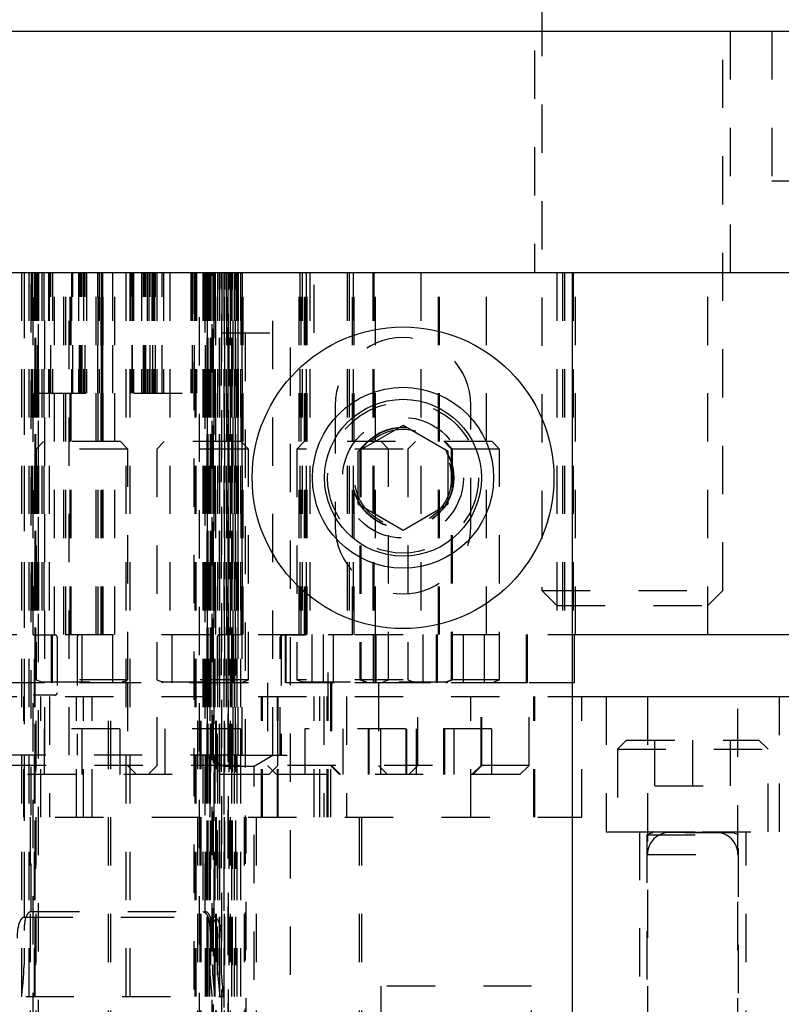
# Model space of a CAD drawing. Header units: inches. Extents: x 1880 to 2363, y -453 to -54.
# Tile 483 of 656: x 1925.81 to 1927.39, y -148.96 to -146.92. Entities that reach past the tile are written whole.
import ezdxf

# ---------------------------------------------------------------- set-up
doc = ezdxf.new("R2010")
doc.units = ezdxf.units.IN
doc.header["$LTSCALE"] = 0.5
doc.header["$MEASUREMENT"] = 0
doc.linetypes.add('HIDDEN', pattern=[0.225, 0.15, -0.075])
doc.layers.add('SID-M-H', color=4, linetype='HIDDEN')
doc.layers.add('SID-M-S', color=105, linetype='Continuous')

msp = doc.modelspace()

# ---------------------------------------------------------------- linework, layer by layer
at = {"layer": 'SID-M-H'}
for p, q in [((1926.87442, -145.3832), (1926.87442, -147.4432)), ((1927.28042, -147.4432), (1927.28042, -145.3832)), ((1926.88992, -146.89497), (1926.88992, -148.10195)), ((1927.26492, -148.10195), (1927.26492, -146.89497)), ((1927.36642, -146.9432), (1927.36642, -147.2532)), ((1927.36642, -147.2532), (1927.78842, -147.2532)), ((1925.81242, -147.4432), (1925.81242, -148.9432)), ((1925.81742, -147.4432), (1925.81742, -148.87725)), ((1925.81818, -148.77896), (1925.81818, -147.4432)), ((1925.82742, -147.4432), (1925.82742, -149.5632)), ((1925.83221, -147.4432), (1925.83221, -148.1932)), ((1925.83242, -148.76712), (1925.83242, -147.4432)), ((1925.83414, -147.4432), (1925.83414, -148.1932)), ((1925.83608, -148.1937), (1925.83608, -147.4432)), ((1925.83828, -147.4432), (1925.83828, -149.5082)), ((1925.83994, -147.4432), (1925.83994, -149.51252)), ((1925.84027, -150.4782), (1925.84027, -147.4432)), ((1925.84192, -150.4782), (1925.84192, -147.4432)), ((1925.84262, -147.4432), (1925.84262, -148.1932)), ((1925.84354, -147.4432), (1925.84354, -148.1932)), ((1925.84513, -147.4432), (1925.84513, -147.6932)), ((1925.84529, -147.6932), (1925.84529, -147.4432)), ((1925.84548, -147.4432), (1925.84548, -148.1932)), ((1925.84704, -147.4432), (1925.84704, -148.1932)), ((1925.84742, -149.44995), (1925.84742, -147.4432)), ((1925.85396, -147.4432), (1925.85396, -148.1932)), ((1925.85838, -147.4432), (1925.85838, -148.1932)), ((1925.86081, -148.4432), (1925.86081, -147.4432)), ((1925.86813, -147.4432), (1925.86813, -147.6932)), ((1925.86942, -147.4432), (1925.86942, -148.1932)), ((1925.87313, -147.6932), (1925.87313, -147.4432)), ((1925.87613, -147.4432), (1925.87613, -147.6932)), ((1925.88081, -148.1932), (1925.88081, -147.4432)), ((1925.89985, -148.1932), (1925.89985, -147.4432)), ((1925.90427, -148.1932), (1925.90427, -147.4432)), ((1925.91081, -148.4432), (1925.91081, -147.4432)), ((1925.91275, -148.1932), (1925.91275, -147.4432)), ((1925.91469, -148.1932), (1925.91469, -147.4432)), ((1925.91606, -147.4432), (1925.91606, -147.6932)), ((1925.91856, -147.6932), (1925.91856, -147.4432)), ((1925.92992, -147.4432), (1925.92992, -147.6932)), ((1925.93242, -147.6932), (1925.93242, -147.4432)), ((1925.93492, -147.6932), (1925.93492, -147.4432)), ((1925.93742, -147.6932), (1925.93742, -147.4432)), ((1925.93792, -147.6932), (1925.93792, -147.4432)), ((1925.94042, -147.4432), (1925.94042, -147.6932)), ((1925.94399, -147.6932), (1925.94399, -147.4432)), ((1925.94649, -147.4432), (1925.94649, -147.6932)), ((1925.96647, -148.1932), (1925.96647, -147.4432)), ((1925.97013, -147.6932), (1925.97013, -147.4432)), ((1925.97088, -148.1932), (1925.97088, -147.4432)), ((1925.97313, -147.4432), (1925.97313, -147.6932)), ((1925.97742, -148.1937), (1925.97742, -147.4432)), ((1925.97813, -147.6932), (1925.97813, -147.4432)), ((1925.97824, -147.4432), (1925.97824, -147.6932)), ((1925.97936, -148.1932), (1925.97936, -147.4432)), ((1925.98074, -147.6932), (1925.98074, -147.4432)), ((1925.9813, -148.1932), (1925.9813, -147.4432)), ((1926.00097, -147.4432), (1926.00097, -147.6932)), ((1926.00113, -147.6932), (1926.00113, -147.4432)), ((1926.00542, -148.1932), (1926.00542, -147.4432)), ((1926.02808, -147.4432), (1926.02808, -149.5082)), ((1926.03659, -147.4432), (1926.03659, -149.5082)), ((1926.03758, -147.4432), (1926.03758, -147.6932)), ((1926.03774, -147.4432), (1926.03774, -147.6932)), ((1926.04158, -147.4432), (1926.04158, -147.6932)), ((1926.0416, -147.6932), (1926.0416, -147.4432)), ((1926.04174, -147.6932), (1926.04174, -147.4432)), ((1926.0441, -147.4432), (1926.0441, -147.6932)), ((1926.06058, -147.4432), (1926.06058, -147.6932)), ((1926.06458, -147.6932), (1926.06458, -147.4432)), ((1926.06558, -147.6932), (1926.06558, -147.4432)), ((1926.06858, -147.6932), (1926.06858, -147.4432)), ((1926.06958, -147.6932), (1926.06958, -147.4432)), ((1926.07258, -147.4432), (1926.07258, -147.6932)), ((1926.07585, -147.4432), (1926.07585, -147.6932)), ((1926.07835, -147.6932), (1926.07835, -147.4432)), ((1926.08192, -147.4432), (1926.08192, -147.6932)), ((1926.08442, -147.6932), (1926.08442, -147.4432)), ((1926.08492, -147.4432), (1926.08492, -147.6932)), ((1926.08742, -147.4432), (1926.08742, -147.6932)), ((1926.08992, -147.6932), (1926.08992, -147.4432)), ((1926.09242, -147.4432), (1926.09242, -147.6932)), ((1926.10379, -147.6932), (1926.10379, -147.4432)), ((1926.10629, -147.4432), (1926.10629, -147.6932)), ((1926.11942, -147.4432), (1926.11942, -148.1932)), ((1926.16258, -147.4432), (1926.16258, -147.6932)), ((1926.16558, -147.4432), (1926.16558, -147.6932)), ((1926.16658, -147.6932), (1926.16658, -147.4432)), ((1926.16958, -147.4432), (1926.16958, -147.6932)), ((1926.1698, -149.7282), (1926.1698, -147.4432)), ((1926.17058, -147.6932), (1926.17058, -147.4432)), ((1926.17151, -147.4432), (1926.17151, -149.51545)), ((1926.17339, -147.4432), (1926.17339, -149.5082)), ((1926.17458, -147.4432), (1926.17458, -147.6932)), ((1926.18108, -149.43545), (1926.18108, -147.4432)), ((1926.18742, -147.4432), (1926.18742, -148.76712)), ((1926.19056, -147.4432), (1926.19056, -148.4432)), ((1926.19189, -147.4432), (1926.19189, -148.1932)), ((1926.19211, -147.4432), (1926.19211, -148.4432)), ((1926.19242, -148.76712), (1926.19242, -147.4432)), ((1926.19282, -147.4432), (1926.19282, -149.5082)), ((1926.19307, -147.4432), (1926.19307, -148.4432)), ((1926.19342, -147.6932), (1926.19342, -147.4432)), ((1926.19354, -147.4432), (1926.19354, -148.1932)), ((1926.19356, -147.4432), (1926.19356, -149.5082)), ((1926.19358, -147.6932), (1926.19358, -147.4432)), ((1926.1941, -147.4432), (1926.1941, -149.5082)), ((1926.19513, -147.4432), (1926.19513, -149.51333)), ((1926.19521, -147.4432), (1926.19521, -148.4432)), ((1926.19542, -147.4432), (1926.19542, -148.4432)), ((1926.19548, -147.4432), (1926.19548, -148.1932)), ((1926.19611, -147.4432), (1926.19611, -149.5082)), ((1926.19656, -150.4782), (1926.19656, -147.4432)), ((1926.19742, -147.4432), (1926.19742, -147.6932)), ((1926.19742, -148.4432), (1926.19742, -147.4432)), ((1926.19758, -147.6932), (1926.19758, -147.4432)), ((1926.19812, -147.4432), (1926.19812, -149.51306)), ((1926.19827, -147.4432), (1926.19827, -148.4432)), ((1926.19842, -147.4432), (1926.19842, -149.51266)), ((1926.19907, -150.4782), (1926.19907, -147.4432)), ((1926.19967, -147.4432), (1926.19967, -148.4432)), ((1926.20013, -147.4432), (1926.20013, -148.1932)), ((1926.20108, -147.4432), (1926.20108, -148.1932)), ((1926.20145, -147.4432), (1926.20145, -149.51277)), ((1926.20176, -147.4432), (1926.20176, -148.4432)), ((1926.20242, -147.4432), (1926.20242, -148.87725)), ((1926.20308, -147.4432), (1926.20308, -148.77896)), ((1926.20342, -150.4782), (1926.20342, -147.4432)), ((1926.20396, -147.4432), (1926.20396, -148.1932)), ((1926.20426, -147.4432), (1926.20426, -148.4432)), ((1926.20427, -150.4782), (1926.20427, -147.4432)), ((1926.20455, -147.4432), (1926.20455, -148.1932)), ((1926.20742, -149.44995), (1926.20742, -147.4432)), ((1926.20838, -147.4432), (1926.20838, -148.1932)), ((1926.20946, -147.4432), (1926.20946, -148.4432)), ((1926.20967, -147.4432), (1926.20967, -148.4432)), ((1926.20992, -149.4598), (1926.20992, -147.4432)), ((1926.21108, -147.4432), (1926.21108, -149.46045)), ((1926.21108, -148.77896), (1926.21108, -147.4432)), ((1926.21242, -147.4432), (1926.21242, -148.9432)), ((1926.21302, -147.4432), (1926.21302, -148.1932)), ((1926.21496, -148.1932), (1926.21496, -147.4432)), ((1926.21808, -147.4432), (1926.21808, -148.87725)), ((1926.22242, -150.4782), (1926.22242, -147.4432)), ((1926.22308, -148.9432), (1926.22308, -147.4432)), ((1926.22608, -148.87725), (1926.22608, -147.4432)), ((1926.2268, -147.4432), (1926.2268, -147.5682)), ((1926.22742, -153.2282), (1926.22742, -147.4432)), ((1926.23108, -147.4432), (1926.23108, -148.9432)), ((1926.23242, -148.1932), (1926.23242, -147.4432)), ((1926.23308, -150.4782), (1926.23308, -147.4432)), ((1926.23618, -147.4432), (1926.23618, -148.4432)), ((1926.23742, -148.1937), (1926.23742, -147.4432)), ((1926.23977, -147.4432), (1926.23977, -148.4432)), ((1926.23992, -149.45718), (1926.23992, -147.4432)), ((1926.24108, -153.2282), (1926.24108, -147.4432)), ((1926.24242, -150.4782), (1926.24242, -147.4432)), ((1926.24423, -147.4432), (1926.24423, -148.4432)), ((1926.24492, -148.1932), (1926.24492, -147.4432)), ((1926.24742, -147.4432), (1926.24742, -149.5082)), ((1926.24777, -147.4432), (1926.24777, -148.4432)), ((1926.24808, -150.4782), (1926.24808, -147.4432)), ((1926.24942, -150.4782), (1926.24942, -147.4432)), ((1926.25042, -148.4432), (1926.25042, -147.4432)), ((1926.25242, -147.4432), (1926.25242, -149.5082)), ((1926.25308, -147.4432), (1926.25308, -148.4432)), ((1926.25542, -148.4432), (1926.25542, -147.4432)), ((1926.25608, -150.4782), (1926.25608, -147.4432)), ((1926.25647, -147.4432), (1926.25647, -148.1932)), ((1926.25742, -147.4432), (1926.25742, -148.1932)), ((1926.25808, -147.4432), (1926.25808, -149.5082)), ((1926.26088, -147.4432), (1926.26088, -148.1932)), ((1926.26108, -148.4432), (1926.26108, -147.4432)), ((1926.26608, -147.4432), (1926.26608, -149.5082)), ((1926.26742, -148.1937), (1926.26742, -147.4432)), ((1926.26908, -148.4432), (1926.26908, -147.4432)), ((1926.26936, -147.4432), (1926.26936, -148.1932)), ((1926.2713, -148.1932), (1926.2713, -147.4432)), ((1926.33274, -148.4432), (1926.33274, -147.4432)), ((1926.38712, -148.1932), (1926.38712, -147.4432)), ((1926.38897, -147.4432), (1926.38897, -148.1932)), ((1926.39154, -148.1932), (1926.39154, -147.4432)), ((1926.39338, -147.4432), (1926.39338, -148.1932)), ((1926.39808, -148.1937), (1926.39808, -147.4432)), ((1926.39992, -148.1937), (1926.39992, -147.4432)), ((1926.40002, -148.1932), (1926.40002, -147.4432)), ((1926.40186, -147.4432), (1926.40186, -148.1932)), ((1926.40196, -148.1932), (1926.40196, -147.4432)), ((1926.40242, -147.5682), (1926.40242, -147.4432)), ((1926.4038, -148.1932), (1926.4038, -147.4432)), ((1926.40942, -147.4432), (1926.40942, -148.1932)), ((1926.41805, -147.5682), (1926.41805, -147.4432)), ((1926.48647, -147.4432), (1926.48647, -148.1932)), ((1926.49088, -147.4432), (1926.49088, -148.1932)), ((1926.49742, -148.1937), (1926.49742, -147.4432)), ((1926.49936, -147.4432), (1926.49936, -148.1932)), ((1926.5013, -148.1932), (1926.5013, -147.4432)), ((1926.54008, -147.4432), (1926.54008, -148.1932)), ((1926.54192, -147.4432), (1926.54192, -148.1932)), ((1926.54542, -148.1932), (1926.54542, -147.4432)), ((1926.63942, -147.4432), (1926.63942, -148.1932)), ((1926.67608, -148.1932), (1926.67608, -147.4432)), ((1926.67792, -148.1932), (1926.67792, -147.4432)), ((1926.77542, -148.1932), (1926.77542, -147.4432)), ((1926.92117, -147.4432), (1926.92117, -148.1932)), ((1926.93306, -147.4432), (1926.93306, -148.1932)), ((1926.93716, -147.4432), (1926.93716, -148.1932)), ((1926.95457, -147.4432), (1926.95457, -148.1932)), ((1926.95992, -148.1932), (1926.95992, -147.4432)), ((1927.23367, -148.1932), (1927.23367, -147.4432)), ((1926.2268, -147.5682), (1926.41805, -147.5682)), ((1926.27552, -147.5682), (1926.27552, -149.0982)), ((1926.36932, -149.0982), (1926.36932, -147.5682)), ((1925.84513, -147.6932), (1926.19758, -147.6932)), ((1926.46192, -147.7182), (1926.46192, -147.9682)), ((1926.74292, -147.9682), (1926.74292, -147.7182)), ((1925.85792, -147.7932), (1925.84242, -147.8087)), ((1926.01692, -147.7932), (1925.85792, -147.7932)), ((1926.03242, -147.8087), (1926.01692, -147.7932)), ((1926.10792, -147.7932), (1926.09242, -147.8087)), ((1926.26692, -147.7932), (1926.10792, -147.7932)), ((1926.28242, -147.8087), (1926.26692, -147.7932)), ((1926.39792, -147.7932), (1926.38242, -147.8087)), ((1926.78692, -147.7932), (1926.39792, -147.7932)), ((1926.52858, -147.7932), (1926.51308, -147.8087)), ((1926.53042, -147.7932), (1926.51492, -147.8087)), ((1926.57242, -147.8087), (1926.55692, -147.7932)), ((1926.62792, -147.7932), (1926.61242, -147.8087)), ((1926.70308, -147.8087), (1926.68758, -147.7932)), ((1926.70492, -147.8087), (1926.68942, -147.7932)), ((1926.80242, -147.8087), (1926.78692, -147.7932)), ((1926.03242, -147.8087), (1925.84242, -147.8087)), ((1925.84242, -147.8087), (1925.84242, -148.28717)), ((1926.03242, -148.28717), (1926.03242, -147.8087)), ((1926.28242, -147.8087), (1926.09242, -147.8087)), ((1926.09242, -147.8087), (1926.09242, -148.28717)), ((1926.28242, -148.28717), (1926.28242, -147.8087)), ((1926.80242, -147.8087), (1926.38242, -147.8087)), ((1926.38242, -147.8087), (1926.38242, -148.28717)), ((1926.51308, -147.8087), (1926.51308, -148.28717)), ((1926.51492, -147.8087), (1926.51492, -148.28717)), ((1926.57242, -148.28717), (1926.57242, -147.8087)), ((1926.61242, -147.8087), (1926.61242, -148.28717)), ((1926.70308, -148.28717), (1926.70308, -147.8087)), ((1926.70492, -148.28717), (1926.70492, -147.8087)), ((1926.80242, -148.28717), (1926.80242, -147.8087)), ((1926.88992, -148.10195), (1927.26492, -148.10195)), ((1926.88992, -148.10195), (1926.92117, -148.1332)), ((1927.23367, -148.1332), (1927.26492, -148.10195)), ((1926.92117, -148.1332), (1927.23367, -148.1332)), ((1924.70242, -148.1932), (1926.95242, -148.1932)), ((1925.83608, -148.1937), (1925.88108, -148.1937)), ((1925.87345, -148.1932), (1925.87345, -148.2932)), ((1925.87608, -148.2932), (1925.87608, -148.1932)), ((1925.97742, -148.1937), (1925.93242, -148.1937)), ((1925.93742, -148.1932), (1925.93742, -148.2932)), ((1926.0014, -148.2932), (1926.0014, -148.1932)), ((1926.12345, -148.1932), (1926.12345, -148.2932)), ((1926.26742, -148.1937), (1926.22242, -148.1937)), ((1926.2514, -148.2932), (1926.2514, -148.1932)), ((1926.35308, -148.1937), (1926.39992, -148.1937)), ((1926.35808, -148.1932), (1926.35808, -148.2932)), ((1926.35992, -148.1932), (1926.35992, -148.2932)), ((1926.41345, -148.1932), (1926.41345, -148.2932)), ((1926.43742, -148.2932), (1926.43742, -148.1932)), ((1926.49742, -148.1937), (1926.44742, -148.1937)), ((1926.44742, -148.57171), (1926.44742, -148.1937)), ((1926.45742, -148.1932), (1926.45742, -148.2932)), ((1926.5414, -148.2932), (1926.5414, -148.1932)), ((1926.5441, -148.1932), (1926.5441, -148.2932)), ((1926.54595, -148.1932), (1926.54595, -148.2932)), ((1926.64345, -148.1932), (1926.64345, -148.2932)), ((1926.67206, -148.2932), (1926.67206, -148.1932)), ((1926.6739, -148.2932), (1926.6739, -148.1932)), ((1926.72742, -148.2932), (1926.72742, -148.1932)), ((1926.7714, -148.2932), (1926.7714, -148.1932)), ((1926.85808, -148.2932), (1926.85808, -148.1932)), ((1926.85992, -148.2932), (1926.85992, -148.1932)), ((1925.88608, -148.1987), (1925.88608, -148.3137)), ((1925.92742, -148.1987), (1925.92742, -148.4432)), ((1926.21742, -148.1987), (1926.21742, -149.44995)), ((1926.34808, -148.4432), (1926.34808, -148.1987)), ((1926.34992, -148.1987), (1926.34992, -148.4432)), ((1926.85992, -148.2932), (1924.70242, -148.2932)), ((1926.03242, -148.28717), (1925.84242, -148.28717)), ((1925.84242, -148.28717), (1925.85373, -148.29128)), ((1926.03242, -148.29281), (1925.84242, -148.29281)), ((1925.84242, -148.29281), (1925.84242, -148.2932)), ((1925.85373, -148.29128), (1926.02112, -148.29128)), ((1926.02112, -148.29128), (1926.03242, -148.28717)), ((1926.03142, -148.2932), (1926.03142, -148.4642)), ((1926.03242, -148.2932), (1926.03242, -148.29281)), ((1926.28242, -148.28717), (1926.09242, -148.28717)), ((1926.09242, -148.28717), (1926.10373, -148.29128)), ((1926.28242, -148.29281), (1926.09242, -148.29281)), ((1926.09242, -148.29281), (1926.09242, -148.2932)), ((1926.09342, -148.4642), (1926.09342, -148.2932)), ((1926.10373, -148.29128), (1926.27112, -148.29128)), ((1926.27112, -148.29128), (1926.28242, -148.28717)), ((1926.28242, -148.2932), (1926.28242, -148.29281)), ((1926.32142, -148.2932), (1926.32142, -148.4642)), ((1926.34342, -148.4642), (1926.34342, -148.2932)), ((1926.80242, -148.28717), (1926.38242, -148.28717)), ((1926.38242, -148.28717), (1926.39373, -148.29128)), ((1926.80242, -148.29281), (1926.38242, -148.29281)), ((1926.38242, -148.29281), (1926.38242, -148.2932)), ((1926.39373, -148.29128), (1926.79112, -148.29128)), ((1926.45208, -148.2932), (1926.45208, -148.4642)), ((1926.45392, -148.2932), (1926.45392, -148.4642)), ((1926.51308, -148.28717), (1926.52438, -148.29128)), ((1926.51308, -148.29281), (1926.51308, -148.2932)), ((1926.51492, -148.28717), (1926.52623, -148.29128)), ((1926.51492, -148.29281), (1926.51492, -148.2932)), ((1926.55142, -148.2932), (1926.55142, -148.4642)), ((1926.56112, -148.29128), (1926.57242, -148.28717)), ((1926.57242, -148.2932), (1926.57242, -148.29281)), ((1926.61242, -148.28717), (1926.62373, -148.29128)), ((1926.61242, -148.29281), (1926.61242, -148.2932)), ((1926.63342, -148.4642), (1926.63342, -148.2932)), ((1926.69177, -148.29128), (1926.70308, -148.28717)), ((1926.69362, -148.29128), (1926.70492, -148.28717)), ((1926.70308, -148.2932), (1926.70308, -148.29281)), ((1926.70492, -148.2932), (1926.70492, -148.29281)), ((1926.76408, -148.4642), (1926.76408, -148.2932)), ((1926.76592, -148.4642), (1926.76592, -148.2932)), ((1926.79112, -148.29128), (1926.80242, -148.28717)), ((1926.80242, -148.2932), (1926.80242, -148.29281)), ((1926.95242, -148.2932), (1926.86342, -148.2932)), ((1926.86342, -148.4642), (1926.86342, -148.2932)), ((1924.70242, -148.32171), (1926.95242, -148.32171)), ((1925.81671, -148.57171), (1925.81671, -148.32171)), ((1925.83608, -149.43545), (1925.83608, -148.3187)), ((1925.88108, -148.3187), (1925.83608, -148.3187)), ((1925.84242, -149.07171), (1925.84242, -148.32171)), ((1925.85187, -148.57171), (1925.85187, -148.32171)), ((1925.86994, -148.32171), (1925.86994, -148.57171)), ((1925.92581, -148.57171), (1925.92581, -148.32171)), ((1925.94025, -148.57171), (1925.94025, -148.32171)), ((1925.95831, -148.57171), (1925.95831, -148.32171)), ((1925.99242, -149.07171), (1925.99242, -148.32171)), ((1925.99742, -149.07171), (1925.99742, -148.32171)), ((1926.17742, -149.07171), (1926.17742, -148.32171)), ((1926.18242, -149.07171), (1926.18242, -148.32171)), ((1926.18462, -149.07171), (1926.18462, -148.32171)), ((1926.20292, -148.57171), (1926.20292, -148.32171)), ((1926.21462, -149.07171), (1926.21462, -148.32171)), ((1926.21608, -149.07171), (1926.21608, -148.32171)), ((1926.23242, -149.07171), (1926.23242, -148.32171)), ((1926.24492, -149.07171), (1926.24492, -148.32171)), ((1926.30938, -148.57171), (1926.30938, -148.32171)), ((1926.31123, -148.57171), (1926.31123, -148.32171)), ((1926.34214, -148.57171), (1926.34214, -148.32171)), ((1926.34398, -148.57171), (1926.34398, -148.32171)), ((1926.41808, -148.57171), (1926.41808, -148.32171)), ((1926.4303, -148.57171), (1926.4303, -148.32171)), ((1926.43841, -148.32171), (1926.43841, -148.57171)), ((1926.44558, -148.57171), (1926.44558, -148.32171)), ((1926.45292, -148.57171), (1926.45292, -148.32171)), ((1926.48501, -148.32171), (1926.48501, -148.57171)), ((1926.74292, -148.57171), (1926.74292, -148.32171)), ((1926.87358, -148.57171), (1926.87358, -148.32171)), ((1926.87542, -148.57171), (1926.87542, -148.32171)), ((1926.97292, -148.57171), (1926.97292, -148.32171)), ((1927.02292, -148.32171), (1927.02292, -148.60171)), ((1927.10867, -148.32171), (1927.10867, -149.44671)), ((1927.29617, -149.44671), (1927.29617, -148.32171)), ((1927.38192, -148.60171), (1927.38192, -148.32171)), ((1926.01555, -148.3882), (1925.8593, -148.3882)), ((1925.8593, -148.3882), (1925.8593, -148.4832)), ((1925.93742, -148.3882), (1925.93742, -148.4832)), ((1926.01555, -148.3882), (1926.01555, -148.4832)), ((1926.26555, -148.3882), (1926.1093, -148.3882)), ((1926.1093, -148.3882), (1926.1093, -148.4832)), ((1926.26555, -148.3882), (1926.26555, -148.4832)), ((1926.60808, -148.3882), (1926.3993, -148.3882)), ((1926.3993, -148.3882), (1926.3993, -148.4832)), ((1926.47742, -148.3882), (1926.47742, -148.4832)), ((1926.52995, -148.3882), (1926.52995, -148.4832)), ((1926.5318, -148.3882), (1926.5318, -148.4832)), ((1926.55555, -148.3882), (1926.55555, -148.4832)), ((1926.60808, -148.3882), (1926.60808, -148.4832)), ((1926.78555, -148.3882), (1926.60808, -148.3882)), ((1926.60992, -148.3882), (1926.60992, -148.4832)), ((1926.6293, -148.3882), (1926.6293, -148.4832)), ((1926.6862, -148.3882), (1926.6862, -148.4832)), ((1926.68805, -148.3882), (1926.68805, -148.4832)), ((1926.70742, -148.3882), (1926.70742, -148.4832)), ((1926.78555, -148.3882), (1926.78555, -148.4832)), ((1927.06542, -148.41171), (1927.04642, -148.43071)), ((1927.06542, -148.41171), (1927.33942, -148.41171)), ((1927.1243, -148.50671), (1927.1243, -148.41171)), ((1927.20242, -148.50671), (1927.20242, -148.41171)), ((1927.28055, -148.50671), (1927.28055, -148.41171)), ((1927.35842, -148.43071), (1927.33942, -148.41171)), ((1927.04642, -148.43071), (1927.35842, -148.43071)), ((1927.04642, -148.43071), (1927.04642, -148.60171)), ((1927.35842, -148.60171), (1927.35842, -148.43071)), ((1926.26242, -148.4432), (1925.20742, -148.4432)), ((1926.19211, -148.4432), (1926.23092, -148.46561)), ((1926.26242, -148.4432), (1926.44742, -148.4432)), ((1926.29392, -148.46561), (1926.33274, -148.4432)), ((1926.86342, -148.4642), (1925.47008, -148.4642)), ((1926.03142, -148.4642), (1926.05042, -148.4832)), ((1926.07442, -148.4832), (1926.09342, -148.4642)), ((1926.23092, -148.46561), (1926.29392, -148.46561)), ((1926.23092, -148.46561), (1926.23092, -149.5082)), ((1926.29392, -149.5082), (1926.29392, -148.46561)), ((1926.32142, -148.4642), (1926.34042, -148.4832)), ((1926.32442, -148.4832), (1926.34342, -148.4642)), ((1926.45208, -148.4642), (1926.47108, -148.4832)), ((1926.45392, -148.4642), (1926.47292, -148.4832)), ((1926.55142, -148.4642), (1926.57042, -148.4832)), ((1926.61442, -148.4832), (1926.63342, -148.4642)), ((1926.74508, -148.4832), (1926.76408, -148.4642)), ((1926.74692, -148.4832), (1926.76592, -148.4642)), ((1926.84442, -148.4832), (1926.86342, -148.4642)), ((1926.32442, -148.4832), (1925.80042, -148.4832)), ((1926.84442, -148.4832), (1926.34042, -148.4832)), ((1927.1243, -148.50671), (1927.28055, -148.50671)), ((1924.68192, -148.57171), (1926.97292, -148.57171)), ((1925.83108, -149.07171), (1925.83108, -148.57171)), ((1926.27413, -149.07171), (1926.27413, -148.57171)), ((1926.27742, -149.44671), (1926.27742, -148.57171)), ((1926.29913, -149.07171), (1926.29913, -148.57171)), ((1926.51242, -149.07171), (1926.51242, -148.57171)), ((1926.51742, -149.07171), (1926.51742, -148.57171)), ((1927.02292, -148.60171), (1927.38192, -148.60171)), ((1927.09192, -148.60171), (1927.09192, -149.07171)), ((1927.10742, -148.60171), (1927.10742, -148.6021)), ((1927.10742, -148.6021), (1927.29742, -148.6021)), ((1927.29742, -148.6021), (1927.29742, -148.60171)), ((1927.31292, -149.07171), (1927.31292, -148.60171)), ((1927.11873, -148.60363), (1927.10742, -148.60774)), ((1927.10742, -148.60774), (1927.29742, -148.60774)), ((1927.10742, -148.60774), (1927.10742, -149.33621)), ((1927.28612, -148.60363), (1927.11873, -148.60363)), ((1927.25017, -148.60296), (1927.15467, -148.60296)), ((1927.29742, -148.60774), (1927.28612, -148.60363)), ((1927.29742, -149.33621), (1927.29742, -148.60774)), ((1927.10867, -148.64896), (1927.29617, -148.64896)), ((1925.81818, -148.77896), (1926.02808, -148.77896)), ((1925.83242, -148.76712), (1926.19242, -148.76712)), ((1926.02808, -148.77896), (1926.21108, -148.77896)), ((1926.86877, -148.92171), (1926.55627, -148.92171)), ((1926.55627, -148.92171), (1926.55627, -149.07171)), ((1926.86877, -149.07171), (1926.86877, -148.92171)), ((1925.42081, -148.9432), (1926.23108, -148.9432))]:
    msp.add_line(p, q, dxfattribs=at)
for radius in [0.15625, 0.125, 0.10497, 0.1047, 0.10418, 0.1005]:
    msp.add_circle((1926.60242, -147.8682), radius, dxfattribs=at)
for centre, radius, start, end in [((1926.60242, -147.7182), 0.1405, 0, 180), ((1926.60242, -147.9682), 0.1405, 180, 0), ((1925.88108, -148.1987), 0.005, 0, 90), ((1925.93242, -148.1987), 0.005, 90, 180), ((1926.22242, -148.1987), 0.005, 90, 180), ((1926.35308, -148.1987), 0.005, 90, 180), ((1926.35492, -148.1987), 0.005, 90, 180), ((1925.85346, -148.29202), 0.000787, 270, 70), ((1926.02139, -148.29202), 0.000787, 110, 270), ((1926.10346, -148.29202), 0.000787, 270, 70), ((1926.27139, -148.29202), 0.000787, 110, 270), ((1926.39346, -148.29202), 0.000787, 270, 70), ((1926.52411, -148.29202), 0.000787, 270, 70), ((1926.52596, -148.29202), 0.000787, 270, 70), ((1926.56139, -148.29202), 0.000787, 110, 270), ((1926.62346, -148.29202), 0.000787, 270, 70), ((1926.69204, -148.29202), 0.000787, 110, 270), ((1926.69389, -148.29202), 0.000787, 110, 270), ((1926.79139, -148.29202), 0.000787, 110, 270), ((1925.88108, -148.3137), 0.005, 270, 0), ((1927.11846, -148.60289), 0.000787, 290, 90), ((1927.28639, -148.60289), 0.000787, 90, 250), ((1927.15467, -148.64896), 0.046, 90, 180), ((1927.25017, -148.64896), 0.046, 0, 90)]:
    msp.add_arc(centre, radius, start, end, dxfattribs=at)
for points, knots in [([(1925.81818, -148.77896), (1925.81748, -148.77903), (1925.81591, -148.7792), (1925.81332, -148.78075), (1925.80989, -148.78457), (1925.80448, -148.79692), (1925.80328, -148.81046), (1925.80319, -148.82108), (1925.80318, -148.82243)], [0, 0, 0, 0, 0.0409709, 0.0917018, 0.1752702, 0.3513996, 0.9175345, 1, 1, 1, 1]), ([(1925.83242, -148.76712), (1925.83168, -148.76719), (1925.83001, -148.76737), (1925.82728, -148.76897), (1925.82376, -148.77284), (1925.81826, -148.78506), (1925.81778, -148.79709), (1925.81742, -148.80621)], [0, 0, 0, 0, 0.0470506, 0.1052198, 0.1995471, 0.3925624, 1, 1, 1, 1]), ([(1926.18742, -148.76712), (1926.18817, -148.76719), (1926.18983, -148.76737), (1926.19256, -148.76897), (1926.19609, -148.77284), (1926.20158, -148.78506), (1926.20206, -148.79709), (1926.20242, -148.80621)], [0, 0, 0, 0, 0.0470506, 0.1052198, 0.1995471, 0.3925624, 1, 1, 1, 1]), ([(1926.20742, -148.80621), (1926.20706, -148.79651), (1926.20664, -148.78512), (1926.20113, -148.77321), (1926.19836, -148.76951), (1926.19522, -148.76759), (1926.1935, -148.76714), (1926.1926, -148.76712), (1926.19242, -148.76712)], [0, 0, 0, 0, 0.6412368, 0.752026, 0.8890973, 0.9428643, 0.9890023, 1, 1, 1, 1]), ([(1926.20308, -148.77896), (1926.20378, -148.77903), (1926.20535, -148.7792), (1926.20794, -148.78075), (1926.21136, -148.78457), (1926.21678, -148.79692), (1926.21798, -148.81046), (1926.21807, -148.82108), (1926.21808, -148.82243)], [0, 0, 0, 0, 0.0409709, 0.09170181, 0.17527022, 0.35139956, 0.91753449, 1, 1, 1, 1]), ([(1926.22608, -148.82243), (1926.22578, -148.81271), (1926.22541, -148.80095), (1926.22093, -148.78791), (1926.21837, -148.78326), (1926.21534, -148.78034), (1926.21313, -148.77913), (1926.21162, -148.779), (1926.21108, -148.77896)], [0, 0, 0, 0, 0.5893777, 0.7133026, 0.8554791, 0.9116278, 0.9683427, 1, 1, 1, 1]), ([(1925.81242, -148.9432), (1925.81245, -148.94293), (1925.8133, -148.93502), (1925.81526, -148.91632), (1925.81718, -148.89458), (1925.81738, -148.88055), (1925.81742, -148.87725)], [0, 0, 0, 0, 0.0124988, 0.3593786, 0.8493807, 1, 1, 1, 1]), ([(1926.20742, -148.9432), (1926.20739, -148.94293), (1926.20655, -148.93502), (1926.20458, -148.91632), (1926.20267, -148.89458), (1926.20247, -148.88055), (1926.20242, -148.87725)], [0, 0, 0, 0, 0.01249883, 0.35937858, 0.84938066, 1, 1, 1, 1]), ([(1926.20742, -148.87725), (1926.20747, -148.88055), (1926.20767, -148.89458), (1926.20958, -148.91632), (1926.21155, -148.93502), (1926.21239, -148.94293), (1926.21242, -148.9432)], [0, 0, 0, 0, 0.1506193, 0.6406214, 0.9875012, 1, 1, 1, 1]), ([(1926.21808, -148.87725), (1926.21813, -148.88055), (1926.21836, -148.89707), (1926.2205, -148.91883), (1926.22247, -148.93752), (1926.22305, -148.94293), (1926.22308, -148.9432)], [0, 0, 0, 0, 0.15063461, 0.75412612, 0.98749991, 1, 1, 1, 1]), ([(1926.23108, -148.9432), (1926.23105, -148.94293), (1926.23047, -148.93752), (1926.2285, -148.91883), (1926.22636, -148.89707), (1926.22613, -148.88055), (1926.22608, -148.87725)], [0, 0, 0, 0, 0.0125001, 0.2458739, 0.8493654, 1, 1, 1, 1])]:
    msp.add_open_spline(points, degree=3, knots=knots, dxfattribs=at)
at = {"layer": 'SID-M-S'}
for p, q in [((1918.82742, -146.9432), (1932.82742, -146.9432)), ((1922.57742, -147.4432), (1929.07742, -147.4432)), ((1926.95242, -147.4432), (1926.95242, -149.7982)), ((1926.60242, -147.75995), (1926.50867, -147.81408)), ((1926.69617, -147.81408), (1926.60242, -147.75995)), ((1926.50867, -147.81408), (1926.50867, -147.92233)), ((1926.69617, -147.92233), (1926.69617, -147.81408)), ((1926.50867, -147.92233), (1926.60242, -147.97646)), ((1926.60242, -147.97646), (1926.69617, -147.92233)), ((1926.95242, -148.1932), (1929.07742, -148.1932)), ((1926.95742, -148.2932), (1926.95742, -148.1932)), ((1926.95742, -148.2932), (1926.95242, -148.2932)), ((1926.95242, -148.32171), (1929.07742, -148.32171))]:
    msp.add_line(p, q, dxfattribs=at)
for radius in [0.3125, 0.1875, 0.1625]:
    msp.add_circle((1926.60242, -147.8682), radius, dxfattribs=at)

doc.saveas('drawing.dxf')
